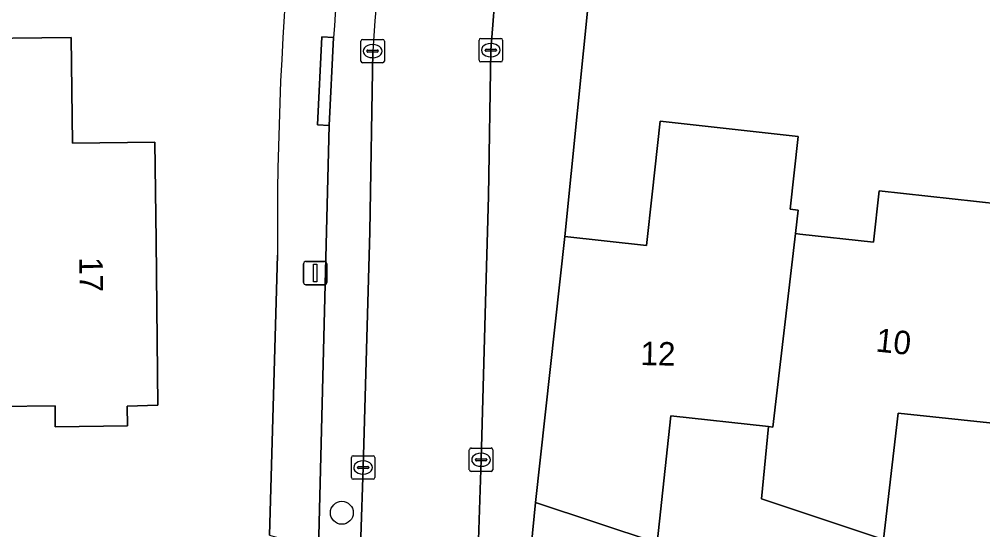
# Model space of a CAD drawing. Extents: x 160732 to 162107, y 387428 to 388479.
# Drawn here: x 161919.99 to 161961.07, y 387915.27 to 387937.04 of the extents above; entities that cross this region are included whole.
import ezdxf

# ---------------------------------------------------------------- set-up
doc = ezdxf.new("R2010")
doc.units = 0
for name, color, linetype in [('IMGEO_Boom', 7, 'Continuous'), ('IMGEO_Erf', 7, 'Continuous'), ('IMGEO_Groenvoorziening', 7, 'Continuous'), ('IMGEO_Kolk', 7, 'Continuous'), ('IMGEO_Lichtmast', 7, 'Continuous'), ('IMGEO_Pand', 7, 'Continuous'), ('IMGEO_Pand_nummerreeks', 7, 'Continuous'), ('IMGEO_Parkeervlak_open', 7, 'Continuous'), ('IMGEO_Rijbaan_lokaal_open', 7, 'Continuous'), ('IMGEO_Voetpad_open', 7, 'Continuous')]:
    doc.layers.add(name, color=color, linetype=linetype)

msp = doc.modelspace()

# ---------------------------------------------------------------- linework, layer by layer
at = {"layer": 'IMGEO_Boom'}
msp.add_circle((161933.749, 387915.99), 0.489, dxfattribs=at)
at = {"layer": 'IMGEO_Erf'}
for points in [[(161944.323, 387938.393), (161943.255, 387927.778), (161946.745, 387927.396), (161946.985, 387929.583), (161947.326, 387932.69), (161953.211, 387932.045), (161952.87, 387928.938), (161953.208, 387928.901), (161953.091, 387927.898), (161953.277, 387927.878), (161956.419, 387927.534), (161956.659, 387929.721), (161962.882, 387929.039)], [(161930.67, 387915.033), (161931.004, 387926.982)], [(161961.637, 387919.796), (161957.465, 387920.235), (161956.847, 387914.848), (161951.648, 387916.578), (161951.946, 387919.667), (161947.772, 387920.125), (161947.19, 387914.713), (161942.01, 387916.429), (161941.695, 387913.225), (161941.513, 387911.366), (161946.818, 387911.471), (161956.443, 387911.624), (161966.149, 387911.744)]]:
    msp.add_lwpolyline(points, dxfattribs=at)
msp.add_lwpolyline([(161910.348, 387936.123), (161917.208, 387936.203), (161922.207, 387936.262), (161922.26, 387931.752), (161925.779, 387931.793), (161925.828, 387927.601), (161925.862, 387924.747), (161925.902, 387920.578), (161924.6, 387920.535), (161924.61, 387919.693), (161921.53, 387919.658), (161921.52, 387920.548), (161919.11, 387920.521), (161919.12, 387919.631), (161916.04, 387919.596), (161916.03, 387920.486), (161914.71, 387920.471), (161914.647, 387925.951), (161912.117, 387925.922), (161912.055, 387931.312), (161910.405, 387931.293)], close=True, dxfattribs=at)
msp.add_arc((162073.578, 387928.081), 142.579, 168.52639, 180.44153, dxfattribs=at)
at = {"layer": 'IMGEO_Groenvoorziening'}
msp.add_lwpolyline([(161942.01, 387916.429), (161943.255, 387927.778), (161944.323, 387938.393), (161940.339, 387938.807), (161940.099, 387935.721), (161939.998, 387929.499), (161939.893, 387925.482), (161939.684, 387918.254), (161939.519, 387913.136), (161940.612, 387912.201), (161941.513, 387911.366), (161941.695, 387913.225)], close=True, dxfattribs=at)
at = {"layer": 'IMGEO_Kolk'}
for p, q in [((161934.561, 387935.256), (161934.561, 387936.108)), ((161934.636, 387936.182), (161935.488, 387936.182)), ((161935.562, 387936.108), (161935.562, 387935.256)), ((161939.599, 387935.295), (161939.599, 387936.147)), ((161939.674, 387936.221), (161940.526, 387936.221)), ((161940.6, 387936.147), (161940.6, 387935.295)), ((161934.82, 387935.676), (161934.82, 387935.688)), ((161935.258, 387935.639), (161934.86, 387935.639)), ((161934.863, 387935.725), (161935.261, 387935.725)), ((161935.049, 387935.962), (161935.074, 387935.962)), ((161935.304, 387935.688), (161935.304, 387935.676)), ((161939.858, 387935.715), (161939.858, 387935.727)), ((161940.296, 387935.678), (161939.898, 387935.678)), ((161939.901, 387935.764), (161940.299, 387935.764)), ((161940.087, 387936.001), (161940.112, 387936.001)), ((161940.342, 387935.727), (161940.342, 387935.715)), ((161935.072, 387935.402), (161935.047, 387935.402)), ((161940.11, 387935.441), (161940.085, 387935.441)), ((161935.488, 387935.182), (161934.636, 387935.182)), ((161940.526, 387935.221), (161939.674, 387935.221)), ((161934.229, 387918.42), (161935.081, 387918.42)), ((161939.184, 387917.827), (161939.184, 387918.679)), ((161939.259, 387918.753), (161940.111, 387918.753)), ((161939.672, 387918.533), (161939.697, 387918.533)), ((161940.185, 387918.679), (161940.185, 387917.827)), ((161934.154, 387917.494), (161934.154, 387918.346)), ((161934.642, 387918.2), (161934.667, 387918.2)), ((161935.155, 387918.346), (161935.155, 387917.494)), ((161939.443, 387918.247), (161939.443, 387918.259)), ((161939.881, 387918.21), (161939.483, 387918.21)), ((161939.486, 387918.296), (161939.884, 387918.296)), ((161939.695, 387917.973), (161939.67, 387917.973)), ((161939.927, 387918.259), (161939.927, 387918.247)), ((161934.413, 387917.914), (161934.413, 387917.926)), ((161934.851, 387917.877), (161934.453, 387917.877)), ((161934.456, 387917.963), (161934.854, 387917.963)), ((161934.665, 387917.64), (161934.64, 387917.64)), ((161934.897, 387917.926), (161934.897, 387917.914)), ((161940.111, 387917.753), (161939.259, 387917.753)), ((161935.081, 387917.42), (161934.229, 387917.42))]:
    msp.add_line(p, q, dxfattribs=at)
for points in [[(161934.561, 387935.256), (161934.561, 387936.108)], [(161934.636, 387936.182), (161935.488, 387936.182)], [(161935.562, 387936.108), (161935.562, 387935.256)], [(161939.599, 387935.295), (161939.599, 387936.147)], [(161939.674, 387936.221), (161940.526, 387936.221)], [(161940.6, 387936.147), (161940.6, 387935.295)], [(161935.488, 387935.182), (161934.636, 387935.182)], [(161940.526, 387935.221), (161939.674, 387935.221)], [(161934.229, 387918.42), (161935.081, 387918.42)], [(161939.184, 387917.827), (161939.184, 387918.679)], [(161939.259, 387918.753), (161940.111, 387918.753)], [(161940.185, 387918.679), (161940.185, 387917.827)], [(161934.154, 387917.494), (161934.154, 387918.346)], [(161935.155, 387918.346), (161935.155, 387917.494)], [(161940.111, 387917.753), (161939.259, 387917.753)], [(161935.081, 387917.42), (161934.229, 387917.42)]]:
    msp.add_lwpolyline(points, dxfattribs=at)
for centre, radius, start, end in [((161934.638, 387936.106), 0.0765, 91.552, 178.448), ((161934.638, 387936.106), 0.0765, 91.552, 178.448), ((161935.486, 387936.106), 0.0765, 1.552, 88.448), ((161935.486, 387936.106), 0.0765, 1.552, 88.448), ((161939.676, 387936.145), 0.0765, 91.552, 178.448), ((161939.676, 387936.145), 0.0765, 91.552, 178.448), ((161940.524, 387936.145), 0.0765, 1.552, 88.448), ((161940.524, 387936.145), 0.0765, 1.552, 88.448), ((161934.86, 387935.685), 0.0403, 85.8775, 175.7526), ((161934.857, 387935.675), 0.0366, 178.938, 274.7102), ((161935.261, 387935.682), 0.043, 264.8664, 352.4533), ((161935.265, 387935.687), 0.0386, 1.7309, 96.639), ((161939.898, 387935.724), 0.0403, 85.8775, 175.7526), ((161939.895, 387935.714), 0.0366, 178.938, 274.7102), ((161940.299, 387935.721), 0.043, 264.8664, 352.4533), ((161940.303, 387935.726), 0.0386, 1.7309, 96.639), ((161934.638, 387935.258), 0.0765, 181.552, 268.448), ((161934.638, 387935.258), 0.0765, 181.552, 268.448), ((161935.486, 387935.258), 0.0765, 271.552, 358.448), ((161935.486, 387935.258), 0.0765, 271.552, 358.448), ((161939.676, 387935.297), 0.0765, 181.552, 268.448), ((161939.676, 387935.297), 0.0765, 181.552, 268.448), ((161940.524, 387935.297), 0.0765, 271.552, 358.448), ((161940.524, 387935.297), 0.0765, 271.552, 358.448), ((161934.231, 387918.344), 0.0765, 91.552, 178.448), ((161934.231, 387918.344), 0.0765, 91.552, 178.448), ((161935.079, 387918.344), 0.0765, 1.552, 88.448), ((161935.079, 387918.344), 0.0765, 1.552, 88.448), ((161939.261, 387918.677), 0.0765, 91.552, 178.448), ((161939.261, 387918.677), 0.0765, 91.552, 178.448), ((161940.109, 387918.677), 0.0765, 1.552, 88.448), ((161940.109, 387918.677), 0.0765, 1.552, 88.448), ((161939.483, 387918.256), 0.0403, 85.8775, 175.7526), ((161939.48, 387918.246), 0.0366, 178.938, 274.7102), ((161939.884, 387918.253), 0.043, 264.8664, 352.4533), ((161939.888, 387918.258), 0.0386, 1.7309, 96.639), ((161934.453, 387917.923), 0.0403, 85.8775, 175.7526), ((161934.45, 387917.913), 0.0366, 178.938, 274.7102), ((161934.854, 387917.92), 0.043, 264.8664, 352.4533), ((161934.858, 387917.925), 0.0386, 1.7309, 96.639), ((161939.261, 387917.829), 0.0765, 181.552, 268.448), ((161939.261, 387917.829), 0.0765, 181.552, 268.448), ((161940.109, 387917.829), 0.0765, 271.552, 358.448), ((161940.109, 387917.829), 0.0765, 271.552, 358.448), ((161934.231, 387917.496), 0.0765, 181.552, 268.448), ((161934.231, 387917.496), 0.0765, 181.552, 268.448), ((161935.079, 387917.496), 0.0765, 271.552, 358.448), ((161935.079, 387917.496), 0.0765, 271.552, 358.448)]:
    msp.add_arc(centre, radius, start, end, dxfattribs=at)
for centre, major_axis, ratio, start_param, end_param in [((161935.048, 387935.682), (-0.387, 0.002), 0.722429, 4.712389, 7.853982), ((161935.073, 387935.682), (-0.39, 0.002), 0.717154, 1.570796, 4.712389), ((161940.086, 387935.721), (-0.387, 0.002), 0.722429, 4.712389, 7.853982), ((161940.111, 387935.721), (-0.39, 0.002), 0.717154, 1.570796, 4.712389), ((161939.671, 387918.253), (-0.387, 0.002), 0.722429, 4.712389, 7.853982), ((161939.696, 387918.253), (-0.39, 0.002), 0.717154, 1.570796, 4.712389), ((161934.641, 387917.92), (-0.387, 0.002), 0.722429, 4.712389, 7.853982), ((161934.666, 387917.92), (-0.39, 0.002), 0.717154, 1.570796, 4.712389)]:
    msp.add_ellipse(centre, major_axis=major_axis, ratio=ratio, start_param=start_param, end_param=end_param, dxfattribs=at)
at = {"layer": 'IMGEO_Lichtmast'}
for p, q in [((161932.119, 387925.815), (161932.119, 387926.615)), ((161932.119, 387926.615), (161932.119, 387925.815)), ((161932.219, 387926.715), (161933.009, 387926.715)), ((161933.009, 387926.715), (161932.219, 387926.715)), ((161933.109, 387926.615), (161933.109, 387925.815)), ((161933.109, 387925.815), (161933.109, 387926.615)), ((161933.009, 387925.715), (161932.219, 387925.715)), ((161932.219, 387925.715), (161933.009, 387925.715))]:
    msp.add_line(p, q, dxfattribs=at)
msp.add_lwpolyline([(161932.539, 387926.59), (161932.689, 387926.59), (161932.689, 387925.84), (161932.539, 387925.84), (161932.539, 387926.59)], dxfattribs=at)
for centre, start, end in [((161932.219, 387926.615), 90, 180), ((161932.219, 387926.615), 90, 180), ((161933.009, 387926.615), 0, 90), ((161933.009, 387926.615), 360, 90), ((161932.219, 387925.815), 180, 270), ((161932.219, 387925.815), 180, 270), ((161933.009, 387925.815), 270, 0), ((161933.009, 387925.815), 270, 0)]:
    msp.add_arc(centre, 0.1, start, end, dxfattribs=at)
at = {"layer": 'IMGEO_Pand'}
for points in [[(161916.04, 387919.596), (161919.12, 387919.631), (161919.11, 387920.521), (161921.52, 387920.548), (161921.53, 387919.658), (161924.61, 387919.693), (161924.6, 387920.535), (161925.902, 387920.578), (161925.862, 387924.747), (161925.828, 387927.601), (161925.779, 387931.793), (161922.26, 387931.752), (161922.207, 387936.262), (161917.208, 387936.203), (161910.348, 387936.123), (161910.405, 387931.293), (161912.055, 387931.312), (161912.117, 387925.922), (161914.647, 387925.951), (161914.71, 387920.471), (161916.03, 387920.486)], [(161953.091, 387927.898), (161953.208, 387928.901), (161952.87, 387928.938), (161953.211, 387932.045), (161947.326, 387932.69), (161946.985, 387929.583), (161946.745, 387927.396), (161943.255, 387927.778), (161942.01, 387916.429), (161947.19, 387914.713), (161947.772, 387920.125), (161951.946, 387919.667), (161952.125, 387919.647)], [(161962.767, 387928.036), (161962.882, 387929.039), (161956.659, 387929.721), (161956.419, 387927.534), (161953.277, 387927.878), (161953.091, 387927.898), (161952.125, 387919.647), (161951.946, 387919.667), (161951.648, 387916.578), (161956.847, 387914.848), (161957.465, 387920.235), (161961.637, 387919.796), (161961.816, 387919.777)]]:
    msp.add_lwpolyline(points, close=True, dxfattribs=at)
at = {"layer": 'IMGEO_Parkeervlak_open'}
for points in [[(161933.397, 387936.264), (161933.203, 387932.506), (161932.76, 387914.438), (161932.48, 387906.901), (161931.555, 387894.912), (161931.237, 387891.185)], [(161934.552, 387914.969), (161934.656, 387917.921), (161934.943, 387927.973), (161935.064, 387935.681)]]:
    msp.add_lwpolyline(points, dxfattribs=at)
for centre, radius, start, end in [((162099.831, 387924.403), 165.152, 168.89109, 176.08444), ((162090.487, 387926.265), 157.408, 170.52619, 176.35803)]:
    msp.add_arc(centre, radius, start, end, dxfattribs=at)
at = {"layer": 'IMGEO_Rijbaan_lokaal_open'}
for points in [[(161934.074, 387864.09), (161935.292, 387870.014), (161936.742, 387878.839), (161937.249, 387882.598), (161937.952, 387889.991), (161937.954, 387890.011), (161938.102, 387891.248), (161938.14, 387891.57), (161938.394, 387894.778), (161939.029, 387902.954), (161939.145, 387905.141), (161939.345, 387908.663), (161939.519, 387913.136), (161939.684, 387918.254), (161939.893, 387925.482), (161939.998, 387929.499), (161940.099, 387935.721), (161940.339, 387938.807), (161940.568, 387941.207), (161940.68, 387941.964), (161940.758, 387942.894), (161940.916, 387943.958)], [(161935.064, 387935.681), (161934.943, 387927.973), (161934.656, 387917.921), (161934.552, 387914.969)]]:
    msp.add_lwpolyline(points, dxfattribs=at)
msp.add_arc((162099.831, 387924.403), 165.152, 168.89109, 176.08444, dxfattribs=at)
at = {"layer": 'IMGEO_Voetpad_open'}
msp.add_lwpolyline([(161931.004, 387926.982), (161930.67, 387915.033), (161932.76, 387914.438), (161933.203, 387932.506), (161932.704, 387932.531), (161932.898, 387936.289), (161933.397, 387936.264)], dxfattribs=at)
msp.add_lwpolyline([(161933.203, 387932.506), (161933.397, 387936.264), (161932.898, 387936.289), (161932.704, 387932.531)], close=True, dxfattribs=at)
for centre, radius, start, end in [((162073.578, 387928.081), 142.579, 168.52639, 180.44153), ((162090.487, 387926.265), 157.408, 170.52619, 176.35803)]:
    msp.add_arc(centre, radius, start, end, dxfattribs=at)

# ---------------------------------------------------------------- texts
at = {"layer": 'IMGEO_Pand_nummerreeks'}
for s, rotation, p in [('17', 270.6284, (161922.553, 387926.886)), ('10', 353.9954, (161956.483, 387922.873)), ('12', 358.8999, (161946.476, 387922.292))]:
    msp.add_text(s, height=1, rotation=rotation, dxfattribs=at).set_placement(p)

doc.saveas('drawing.dxf')
